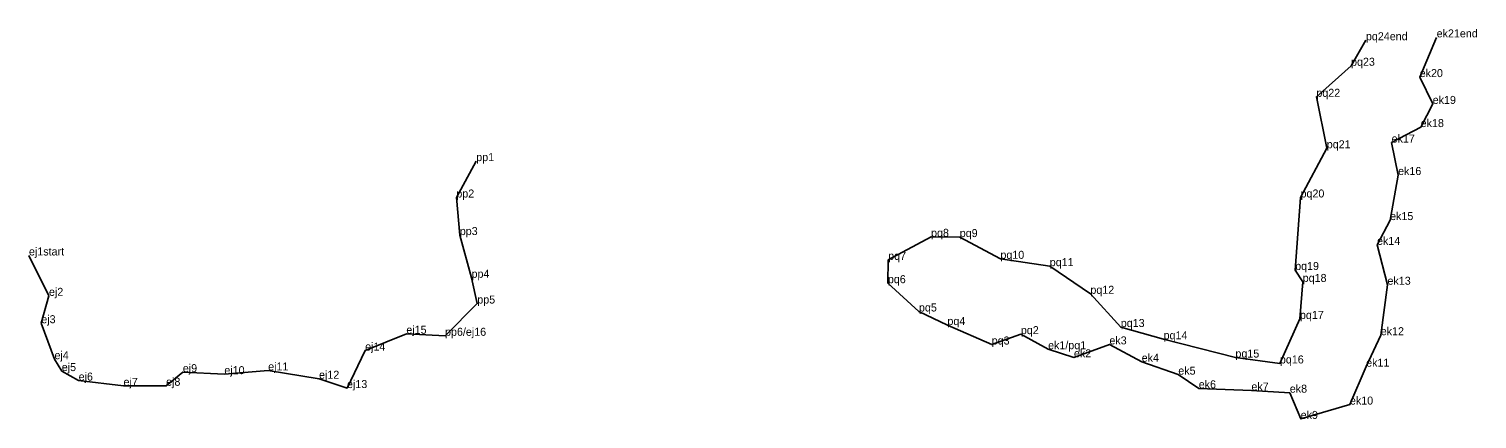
# Model space of a CAD drawing. Extents: x 2072529 to 2267990, y 436423 to 470008.
# Drawn here: x 2242590 to 2243676, y 441089 to 441381 of the extents above; entities that cross this region are included whole.
import ezdxf

# ---------------------------------------------------------------- set-up
doc = ezdxf.new("R2010")
doc.units = 0
doc.layers.add('Level 3', color=7, linetype='Continuous')
doc.layers.add('Old_Level_52', color=7, linetype='Continuous')

msp = doc.modelspace()

# ---------------------------------------------------------------- linework, layer by layer
at = {"layer": 'Level 3'}
for p, q in [((2243592.525, 441372.572), (2243592.525, 441372.572)), ((2243645.53, 441374.726), (2243645.53, 441374.726)), ((2243581.368, 441353.449), (2243581.368, 441353.449)), ((2243632.814, 441344.961), (2243632.814, 441344.961)), ((2243555.368, 441330.16), (2243555.368, 441330.16)), ((2243642.57, 441324.819), (2243642.57, 441324.819)), ((2243633.553, 441307.474), (2243633.553, 441307.474)), ((2243611.773, 441295.836), (2243611.773, 441295.836)), ((2242925.614, 441281.918), (2242925.614, 441281.918)), ((2243563.152, 441291.577), (2243563.152, 441291.577)), ((2243616.622, 441271.518), (2243616.622, 441271.518)), ((2242910.696, 441254.655), (2242910.696, 441254.655)), ((2243543.504, 441254.679), (2243543.504, 441254.679)), ((2243610.634, 441237.723), (2243610.634, 441237.723)), ((2242913.263, 441226.493), (2242913.263, 441226.493)), ((2243266.538, 441225.164), (2243266.538, 441225.164)), ((2243288.046, 441224.991), (2243288.046, 441224.991)), ((2243600.837, 441219.164), (2243600.837, 441219.164)), ((2242590.314, 441211.19), (2242590.314, 441211.19)), ((2243234.395, 441207.91), (2243234.395, 441207.91)), ((2243318.524, 441208.688), (2243318.524, 441208.688)), ((2243355.504, 441203.173), (2243355.504, 441203.173)), ((2243539.461, 441200.297), (2243539.461, 441200.297)), ((2242922.074, 441194.465), (2242922.074, 441194.465)), ((2243234.158, 441190.406), (2243234.158, 441190.406)), ((2243545.129, 441191.353), (2243545.129, 441191.353)), ((2243608.673, 441189.245), (2243608.673, 441189.245)), ((2242605.312, 441180.928), (2242605.312, 441180.928)), ((2242926.383, 441175.137), (2242926.383, 441175.137)), ((2243385.968, 441182.446), (2243385.968, 441182.446)), ((2243257.476, 441169.186), (2243257.476, 441169.186)), ((2243543.067, 441163.582), (2243543.067, 441163.582)), ((2242599.552, 441160.387), (2242599.552, 441160.387)), ((2242873.198, 441152.511), (2242873.198, 441152.511)), ((2243278.798, 441159.002), (2243278.798, 441159.002)), ((2243333.847, 441152.189), (2243333.847, 441152.189)), ((2243408.754, 441157.537), (2243408.754, 441157.537)), ((2242902.221, 441150.97), (2242902.221, 441150.97)), ((2243312.007, 441144.425), (2243312.007, 441144.425)), ((2243354.261, 441140.909), (2243354.261, 441140.909)), ((2243400.204, 441144.505), (2243400.204, 441144.505)), ((2243440.843, 441148.363), (2243440.843, 441148.363)), ((2243603.621, 441151.408), (2243603.621, 441151.408)), ((2242609.445, 441133.415), (2242609.445, 441133.415)), ((2242842.325, 441139.889), (2242842.325, 441139.889)), ((2243373.638, 441134.81), (2243373.638, 441134.81)), ((2243424.413, 441131.51), (2243424.413, 441131.51)), ((2243494.697, 441134.645), (2243494.697, 441134.645)), ((2243528.043, 441130.221), (2243528.043, 441130.221)), ((2242614.906, 441124.495), (2242614.906, 441124.495)), ((2242705.647, 441123.702), (2242705.647, 441123.702)), ((2242736.778, 441122.189), (2242736.778, 441122.189)), ((2242769.626, 441124.954), (2242769.626, 441124.954)), ((2243451.881, 441121.823), (2243451.881, 441121.823)), ((2243592.683, 441127.837), (2243592.683, 441127.837)), ((2242627.568, 441117.365), (2242627.568, 441117.365)), ((2242661.201, 441113.359), (2242661.201, 441113.359)), ((2242693.1, 441113.491), (2242693.1, 441113.491)), ((2242807.746, 441118.766), (2242807.746, 441118.766)), ((2242828.732, 441111.767), (2242828.732, 441111.767)), ((2243467.174, 441111.566), (2243467.174, 441111.566)), ((2243506.655, 441109.917), (2243506.655, 441109.917)), ((2243535.453, 441108.301), (2243535.453, 441108.301)), ((2243580.516, 441099.4), (2243580.516, 441099.4)), ((2243543.607, 441088.622), (2243543.607, 441088.622))]:
    msp.add_line(p, q, dxfattribs=at)
at = {"layer": 'Old_Level_52'}
for points in [[(2243592.525, 441372.572), (2243581.368, 441353.449), (2243555.368, 441330.16), (2243563.152, 441291.577), (2243543.504, 441254.679), (2243539.461, 441200.297), (2243545.129, 441191.353), (2243543.067, 441163.582), (2243528.043, 441130.221), (2243494.697, 441134.645), (2243440.843, 441148.363), (2243408.754, 441157.537), (2243385.968, 441182.446), (2243355.504, 441203.173), (2243318.524, 441208.688), (2243288.046, 441224.991), (2243266.538, 441225.164), (2243234.395, 441207.91), (2243234.158, 441190.406), (2243257.476, 441169.186), (2243278.798, 441159.002), (2243312.007, 441144.425), (2243333.847, 441152.189), (2243354.261, 441140.909)], [(2243354.261, 441140.909), (2243373.638, 441134.81), (2243400.204, 441144.505), (2243424.413, 441131.51), (2243451.881, 441121.823), (2243467.174, 441111.566), (2243506.655, 441109.917), (2243535.453, 441108.301), (2243543.607, 441088.622), (2243580.516, 441099.4), (2243592.683, 441127.837), (2243603.621, 441151.408), (2243608.673, 441189.245), (2243600.837, 441219.164), (2243610.634, 441237.723), (2243616.622, 441271.518), (2243611.773, 441295.836), (2243633.553, 441307.474), (2243642.57, 441324.819), (2243632.814, 441344.961), (2243645.53, 441374.726)], [(2242590.314, 441211.19), (2242605.312, 441180.928), (2242599.552, 441160.387), (2242609.445, 441133.415), (2242614.906, 441124.495), (2242627.568, 441117.365), (2242661.201, 441113.359), (2242693.1, 441113.491), (2242705.647, 441123.702), (2242736.778, 441122.189), (2242769.626, 441124.954), (2242807.746, 441118.766), (2242828.732, 441111.767), (2242842.325, 441139.889), (2242873.198, 441152.511), (2242902.221, 441150.97), (2242926.383, 441175.137), (2242922.074, 441194.465), (2242913.263, 441226.493), (2242910.696, 441254.655), (2242925.614, 441281.918)]]:
    msp.add_lwpolyline(points, dxfattribs=at)

# ---------------------------------------------------------------- texts
for s, p in [('ek21end', (2243645.53, 441374.726)), ('pq24end', (2243592.525, 441372.572)), ('pq23', (2243581.368, 441353.449)), ('ek20', (2243632.814, 441344.961)), ('pq22', (2243555.368, 441330.16)), ('ek19', (2243642.57, 441324.819)), ('ek18', (2243633.553, 441307.474)), ('pq21', (2243563.152, 441291.577)), ('ek17', (2243611.773, 441295.836)), ('pp1', (2242925.614, 441281.918)), ('ek16', (2243616.622, 441271.518)), ('pp2', (2242910.696, 441254.655)), ('pq20', (2243543.504, 441254.679)), ('ek15', (2243610.634, 441237.723)), ('pp3', (2242913.263, 441226.493)), ('pq8', (2243266.538, 441225.164)), ('pq9', (2243288.046, 441224.991)), ('ej1start', (2242590.314, 441211.19)), ('ek14', (2243600.837, 441219.164)), ('pq7', (2243234.395, 441207.91)), ('pq10', (2243318.524, 441208.688)), ('pq11', (2243355.504, 441203.173)), ('pq19', (2243539.461, 441200.297)), ('pp4', (2242922.074, 441194.465)), ('pq6', (2243234.158, 441190.406)), ('pq18', (2243545.129, 441191.353)), ('ek13', (2243608.673, 441189.245)), ('ej2', (2242605.312, 441180.928)), ('pq12', (2243385.968, 441182.446)), ('pp5', (2242926.383, 441175.137)), ('pq5', (2243257.476, 441169.186)), ('ej3', (2242599.552, 441160.387)), ('pq4', (2243278.798, 441159.002)), ('pq13', (2243408.754, 441157.537)), ('pq17', (2243543.067, 441163.582)), ('ej15', (2242873.198, 441152.511)), ('pp6/ej16', (2242902.221, 441150.97)), ('pq2', (2243333.847, 441152.189)), ('pq14', (2243440.843, 441148.363)), ('ek12', (2243603.621, 441151.408)), ('ej14', (2242842.325, 441139.889)), ('pq3', (2243312.007, 441144.425)), ('ek1/pq1', (2243354.261, 441140.909)), ('ek2', (2243373.638, 441134.81)), ('ek3', (2243400.204, 441144.505)), ('ej4', (2242609.445, 441133.415)), ('ej5', (2242614.906, 441124.495)), ('ej9', (2242705.647, 441123.702)), ('ej11', (2242769.626, 441124.954)), ('ek4', (2243424.413, 441131.51)), ('pq15', (2243494.697, 441134.645)), ('pq16', (2243528.043, 441130.221)), ('ek11', (2243592.683, 441127.837)), ('ej6', (2242627.568, 441117.365)), ('ej7', (2242661.201, 441113.359)), ('ej8', (2242693.1, 441113.491)), ('ej10', (2242736.778, 441122.189)), ('ej12', (2242807.746, 441118.766)), ('ek5', (2243451.881, 441121.823)), ('ej13', (2242828.732, 441111.767)), ('ek6', (2243467.174, 441111.566)), ('ek7', (2243506.655, 441109.917)), ('ek8', (2243535.453, 441108.301)), ('ek10', (2243580.516, 441099.4)), ('ek9', (2243543.607, 441088.622))]:
    msp.add_text(s, height=6).set_placement(p)

doc.saveas('drawing.dxf')
